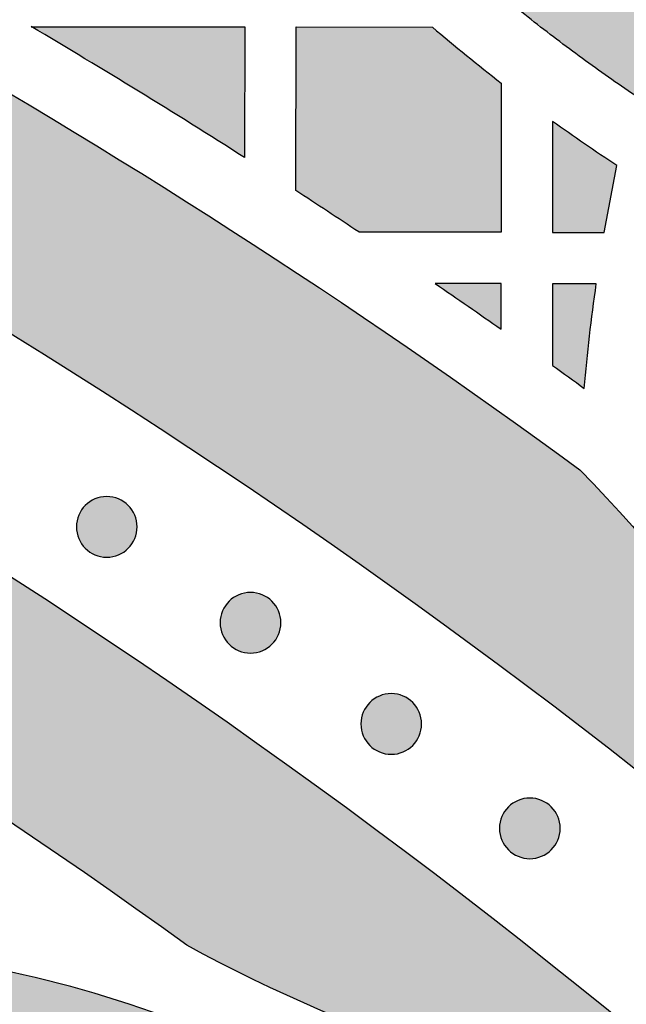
# Model space of a CAD drawing. Header units: millimetres. Extents: x -3873 to -97, y 912 to 4165.
# Tile 383 of 725: x -3118 to -3082, y 1759 to 1816. Entities that reach past the tile are written whole.
import ezdxf

# ---------------------------------------------------------------- set-up
doc = ezdxf.new("R2010")
doc.units = ezdxf.units.MM
doc.layers.add('pattern', color=7, linetype='Continuous', true_color=0x000000)

msp = doc.modelspace()

# ---------------------------------------------------------------- hatches: boundary and pattern name
at = {"layer": 'pattern'}
for points in [[(-3066.674, 1816.894), (-3080.544, 1811.159), (-3082.114, 1812.206), (-3083.666, 1813.283), (-3085.2, 1814.389), (-3086.714, 1815.524), (-3088.209, 1816.686), (-3089.683, 1817.877), (-3091.135, 1819.095), (-3092.566, 1820.339), (-3093.973, 1821.609), (-3095.357, 1822.904), (-3096.716, 1824.224), (-3098.05, 1825.567), (-3099.359, 1826.934), (-3100.642, 1828.324), (-3101.898, 1829.735), (-3103.126, 1831.167), (-3104.564, 1832.922), (-3105.956, 1834.721), (-3107.302, 1836.561), (-3108.599, 1838.441), (-3109.846, 1840.36), (-3111.04, 1842.314), (-3112.181, 1844.302), (-3113.267, 1846.322), (-3114.296, 1848.37), (-3115.268, 1850.446), (-3116.181, 1852.547), (-3117.036, 1854.669), (-3117.83, 1856.811), (-3118.563, 1858.969), (-3119.235, 1861.143), (-3119.846, 1863.327), (-3120.429, 1865.684), (-3120.937, 1868.067), (-3121.367, 1870.473), (-3121.719, 1872.898), (-3121.992, 1875.339), (-3122.184, 1877.792), (-3122.295, 1880.253), (-3122.325, 1882.717), (-3122.273, 1885.181), (-3122.14, 1887.641), (-3121.925, 1890.092), (-3121.63, 1892.53), (-3121.256, 1894.953), (-3120.804, 1897.355), (-3120.275, 1899.733), (-3119.67, 1902.084), (-3119.121, 1903.993), (-3118.525, 1905.893), (-3117.883, 1907.781), (-3117.194, 1909.656), (-3116.46, 1911.516), (-3115.68, 1913.36), (-3114.856, 1915.185), (-3113.987, 1916.99), (-3113.075, 1918.774), (-3112.121, 1920.534), (-3111.125, 1922.27), (-3110.088, 1923.98), (-3109.011, 1925.663), (-3107.896, 1927.317), (-3106.744, 1928.94), (-3105.556, 1930.533), (-3104.249, 1931.131), (-3102.926, 1931.698), (-3101.586, 1932.233), (-3100.232, 1932.736), (-3098.864, 1933.206), (-3097.484, 1933.643), (-3096.093, 1934.046), (-3094.691, 1934.415), (-3093.281, 1934.748), (-3091.864, 1935.047), (-3090.44, 1935.311), (-3089.012, 1935.539), (-3087.581, 1935.732), (-3086.147, 1935.889), (-3084.712, 1936.011), (-3083.278, 1936.098), (-3084.373, 1935.227), (-3085.455, 1934.332), (-3086.521, 1933.414), (-3087.572, 1932.471), (-3088.606, 1931.506), (-3089.623, 1930.518), (-3090.622, 1929.508), (-3091.602, 1928.476), (-3092.563, 1927.423), (-3093.504, 1926.35), (-3094.424, 1925.256), (-3095.323, 1924.143), (-3096.2, 1923.011), (-3097.055, 1921.861), (-3097.886, 1920.693), (-3098.694, 1919.509), (-3099.478, 1918.308), (-3100.237, 1917.092), (-3100.972, 1915.862), (-3101.68, 1914.618), (-3102.363, 1913.36), (-3103.02, 1912.091), (-3103.65, 1910.81), (-3104.254, 1909.518), (-3104.831, 1908.217), (-3105.38, 1906.907), (-3105.902, 1905.589), (-3106.397, 1904.263), (-3106.864, 1902.932), (-3107.303, 1901.594), (-3107.715, 1900.252), (-3108.098, 1898.907), (-3108.605, 1896.935), (-3109.049, 1894.94), (-3109.429, 1892.925), (-3109.743, 1890.894), (-3109.99, 1888.848), (-3110.17, 1886.792), (-3110.282, 1884.729), (-3110.325, 1882.663), (-3110.3, 1880.596), (-3110.207, 1878.532), (-3110.046, 1876.475), (-3109.817, 1874.427), (-3109.522, 1872.392), (-3109.161, 1870.374), (-3108.735, 1868.376), (-3108.246, 1866.399), (-3107.723, 1864.531), (-3107.149, 1862.673), (-3106.522, 1860.827), (-3105.843, 1858.995), (-3105.112, 1857.18), (-3104.331, 1855.384), (-3103.5, 1853.609), (-3102.619, 1851.857), (-3101.691, 1850.13), (-3100.715, 1848.43), (-3099.694, 1846.758), (-3098.628, 1845.118), (-3097.519, 1843.51), (-3096.368, 1841.936), (-3095.177, 1840.398), (-3093.948, 1838.897), (-3092.516, 1837.237), (-3091.041, 1835.609), (-3089.525, 1834.013), (-3087.969, 1832.452), (-3086.375, 1830.927), (-3084.742, 1829.44), (-3083.074, 1827.991), (-3081.37, 1826.583), (-3079.633, 1825.215), (-3077.864, 1823.891), (-3076.065, 1822.61), (-3074.238, 1821.374), (-3072.383, 1820.183), (-3070.503, 1819.039), (-3068.599, 1817.943)], [(-3066.28, 1759.788), (-3072.296, 1764.91), (-3078.431, 1769.928), (-3084.682, 1774.836), (-3091.046, 1779.632), (-3097.52, 1784.311), (-3104.101, 1788.869), (-3110.785, 1793.304), (-3117.57, 1797.612), (-3124.451, 1801.789), (-3131.425, 1805.832), (-3138.488, 1809.738), (-3145.636, 1813.505), (-3152.864, 1817.13), (-3160.169, 1820.609), (-3167.545, 1823.942), (-3174.989, 1827.124), (-3182.496, 1830.156), (-3190.062, 1833.034), (-3197.681, 1835.758), (-3205.348, 1838.325), (-3213.06, 1840.734), (-3220.811, 1842.985), (-3228.596, 1845.077), (-3236.411, 1847.008), (-3244.25, 1848.779), (-3252.109, 1850.389), (-3259.982, 1851.838), (-3267.865, 1853.127), (-3275.754, 1854.255), (-3283.642, 1855.224), (-3291.526, 1856.033), (-3299.4, 1856.684), (-3297.436, 1857.612), (-3295.442, 1858.489), (-3293.421, 1859.315), (-3291.376, 1860.087), (-3289.307, 1860.805), (-3287.217, 1861.468), (-3285.109, 1862.075), (-3282.984, 1862.625), (-3280.845, 1863.117), (-3278.695, 1863.552), (-3276.535, 1863.929), (-3274.368, 1864.246), (-3272.197, 1864.506), (-3270.023, 1864.706), (-3267.85, 1864.848), (-3265.679, 1864.932), (-3253.616, 1862.888), (-3241.582, 1860.479), (-3229.592, 1857.705), (-3217.665, 1854.566), (-3205.815, 1851.064), (-3194.06, 1847.203), (-3182.416, 1842.986), (-3170.899, 1838.419), (-3159.524, 1833.508), (-3148.308, 1828.258), (-3137.264, 1822.679), (-3126.407, 1816.779), (-3115.752, 1810.568), (-3105.311, 1804.055), (-3095.096, 1797.251), (-3085.119, 1790.169), (-3083.575, 1788.55), (-3082.071, 1786.885), (-3080.611, 1785.176), (-3079.195, 1783.423), (-3077.826, 1781.63), (-3076.506, 1779.797), (-3075.236, 1777.927), (-3074.018, 1776.021), (-3072.853, 1774.083), (-3071.742, 1772.114), (-3070.687, 1770.117), (-3069.689, 1768.093), (-3068.749, 1766.046), (-3067.867, 1763.978), (-3067.044, 1761.891)], [(-3108.085, 1762.359), (-3113.944, 1766.516), (-3119.899, 1770.572), (-3125.947, 1774.523), (-3132.084, 1778.366), (-3138.309, 1782.099), (-3144.618, 1785.718), (-3151.008, 1789.221), (-3157.475, 1792.605), (-3164.018, 1795.867), (-3170.631, 1799.006), (-3177.312, 1802.018), (-3184.057, 1804.903), (-3190.862, 1807.657), (-3197.723, 1810.279), (-3204.637, 1812.767), (-3211.6, 1815.12), (-3218.608, 1817.337), (-3225.656, 1819.416), (-3232.741, 1821.355), (-3239.858, 1823.155), (-3247.003, 1824.814), (-3254.173, 1826.332), (-3261.363, 1827.708), (-3268.568, 1828.943), (-3275.786, 1830.035), (-3283.01, 1830.986), (-3290.238, 1831.794), (-3297.466, 1832.462), (-3304.688, 1832.988), (-3311.902, 1833.375), (-3319.102, 1833.622), (-3326.286, 1833.731), (-3326.275, 1845.732), (-3317.88, 1845.595), (-3309.461, 1845.275), (-3301.021, 1844.769), (-3292.568, 1844.078), (-3284.107, 1843.199), (-3275.645, 1842.131), (-3267.187, 1840.875), (-3258.741, 1839.428), (-3250.312, 1837.792), (-3241.907, 1835.966), (-3233.533, 1833.952), (-3225.194, 1831.748), (-3216.899, 1829.358), (-3208.652, 1826.781), (-3200.462, 1824.02), (-3192.332, 1821.076), (-3184.271, 1817.951), (-3176.283, 1814.649), (-3168.374, 1811.171), (-3160.551, 1807.52), (-3152.819, 1803.7), (-3145.183, 1799.714), (-3137.648, 1795.565), (-3130.221, 1791.258), (-3122.904, 1786.797), (-3115.704, 1782.185), (-3108.625, 1777.428), (-3101.671, 1772.529), (-3094.846, 1767.494), (-3088.153, 1762.328), (-3081.597, 1757.035), (-3075.181, 1751.621), (-3077.324, 1751.931), (-3079.463, 1752.29), (-3081.597, 1752.698), (-3083.724, 1753.156), (-3085.842, 1753.664), (-3087.95, 1754.22), (-3090.045, 1754.824), (-3092.126, 1755.477), (-3094.192, 1756.178), (-3096.241, 1756.926), (-3098.271, 1757.72), (-3100.28, 1758.559), (-3102.268, 1759.444), (-3104.232, 1760.373), (-3106.171, 1761.345)], [(-3117.18, 1816.077), (-3104.705, 1816.065), (-3104.712, 1808.423), (-3110.912, 1812.305)], [(-3093.736, 1816.055), (-3091.741, 1814.393), (-3089.708, 1812.78), (-3089.716, 1804.051), (-3098.035, 1804.07), (-3101.714, 1806.491), (-3101.705, 1816.062)], [(-3086.71, 1810.541), (-3086.716, 1804.048), (-3083.7, 1804.046), (-3082.954, 1807.956), (-3084.846, 1809.229)], [(-3089.722, 1798.389), (-3089.719, 1801.051), (-3093.569, 1801.055)], [(-3084.159, 1801.037), (-3086.719, 1801.048), (-3086.723, 1796.266), (-3084.858, 1794.925), (-3084.552, 1797.986)], [(-3114.019, 1788.084), (-3113.991, 1788.111), (-3113.961, 1788.138), (-3113.932, 1788.165), (-3113.901, 1788.191), (-3113.869, 1788.217), (-3113.837, 1788.242), (-3113.803, 1788.267), (-3113.769, 1788.291), (-3113.734, 1788.314), (-3113.699, 1788.337), (-3113.662, 1788.359), (-3113.625, 1788.38), (-3113.587, 1788.401), (-3113.548, 1788.42), (-3113.509, 1788.439), (-3113.468, 1788.457), (-3113.428, 1788.474), (-3113.386, 1788.49), (-3113.344, 1788.505), (-3113.302, 1788.519), (-3113.259, 1788.532), (-3113.215, 1788.544), (-3113.172, 1788.555), (-3113.127, 1788.565), (-3113.083, 1788.574), (-3113.038, 1788.581), (-3112.992, 1788.588), (-3112.947, 1788.593), (-3112.901, 1788.597), (-3112.855, 1788.6), (-3112.81, 1788.602), (-3112.764, 1788.602), (-3112.718, 1788.602), (-3112.672, 1788.6), (-3112.626, 1788.597), (-3112.58, 1788.593), (-3112.535, 1788.587), (-3112.49, 1788.581), (-3112.445, 1788.573), (-3112.4, 1788.564), (-3112.356, 1788.554), (-3112.312, 1788.543), (-3112.268, 1788.531), (-3112.225, 1788.518), (-3112.183, 1788.504), (-3112.141, 1788.489), (-3112.1, 1788.473), (-3112.059, 1788.456), (-3112.019, 1788.438), (-3111.98, 1788.419), (-3111.941, 1788.399), (-3111.903, 1788.379), (-3111.866, 1788.357), (-3111.829, 1788.335), (-3111.793, 1788.312), (-3111.759, 1788.289), (-3111.724, 1788.265), (-3111.691, 1788.24), (-3111.659, 1788.215), (-3111.627, 1788.189), (-3111.596, 1788.163), (-3111.567, 1788.136), (-3111.538, 1788.109), (-3111.509, 1788.081), (-3111.482, 1788.053), (-3111.455, 1788.024), (-3111.428, 1787.994), (-3111.402, 1787.964), (-3111.376, 1787.932), (-3111.351, 1787.899), (-3111.326, 1787.866), (-3111.302, 1787.832), (-3111.279, 1787.797), (-3111.256, 1787.761), (-3111.234, 1787.725), (-3111.213, 1787.687), (-3111.193, 1787.649), (-3111.173, 1787.611), (-3111.154, 1787.571), (-3111.136, 1787.531), (-3111.119, 1787.49), (-3111.103, 1787.449), (-3111.088, 1787.407), (-3111.074, 1787.365), (-3111.061, 1787.322), (-3111.049, 1787.278), (-3111.038, 1787.234), (-3111.028, 1787.19), (-3111.02, 1787.145), (-3111.012, 1787.1), (-3111.006, 1787.055), (-3111, 1787.01), (-3110.996, 1786.964), (-3110.993, 1786.918), (-3110.992, 1786.872), (-3110.991, 1786.826), (-3110.992, 1786.78), (-3110.993, 1786.735), (-3110.996, 1786.689), (-3111.001, 1786.643), (-3111.006, 1786.598), (-3111.013, 1786.552), (-3111.02, 1786.507), (-3111.029, 1786.463), (-3111.039, 1786.418), (-3111.05, 1786.375), (-3111.062, 1786.331), (-3111.075, 1786.288), (-3111.089, 1786.246), (-3111.104, 1786.204), (-3111.121, 1786.162), (-3111.138, 1786.122), (-3111.156, 1786.082), (-3111.174, 1786.042), (-3111.194, 1786.004), (-3111.215, 1785.966), (-3111.236, 1785.928), (-3111.258, 1785.892), (-3111.281, 1785.856), (-3111.304, 1785.821), (-3111.328, 1785.787), (-3111.353, 1785.754), (-3111.378, 1785.721), (-3111.404, 1785.69), (-3111.43, 1785.659), (-3111.457, 1785.629), (-3111.484, 1785.6), (-3111.512, 1785.572), (-3111.54, 1785.545), (-3111.569, 1785.518), (-3111.599, 1785.491), (-3111.63, 1785.465), (-3111.661, 1785.439), (-3111.694, 1785.414), (-3111.727, 1785.389), (-3111.761, 1785.365), (-3111.796, 1785.342), (-3111.832, 1785.319), (-3111.869, 1785.297), (-3111.906, 1785.276), (-3111.944, 1785.255), (-3111.983, 1785.236), (-3112.022, 1785.217), (-3112.062, 1785.199), (-3112.103, 1785.182), (-3112.144, 1785.166), (-3112.186, 1785.151), (-3112.229, 1785.137), (-3112.272, 1785.124), (-3112.315, 1785.112), (-3112.359, 1785.101), (-3112.403, 1785.091), (-3112.448, 1785.082), (-3112.493, 1785.075), (-3112.538, 1785.068), (-3112.584, 1785.063), (-3112.629, 1785.059), (-3112.675, 1785.056), (-3112.721, 1785.054), (-3112.767, 1785.054), (-3112.813, 1785.054), (-3112.859, 1785.056), (-3112.905, 1785.059), (-3112.95, 1785.063), (-3112.996, 1785.069), (-3113.041, 1785.075), (-3113.086, 1785.083), (-3113.131, 1785.092), (-3113.175, 1785.102), (-3113.219, 1785.113), (-3113.262, 1785.125), (-3113.305, 1785.138), (-3113.348, 1785.152), (-3113.39, 1785.167), (-3113.431, 1785.183), (-3113.472, 1785.2), (-3113.512, 1785.218), (-3113.551, 1785.237), (-3113.59, 1785.257), (-3113.628, 1785.277), (-3113.665, 1785.299), (-3113.701, 1785.321), (-3113.737, 1785.344), (-3113.772, 1785.367), (-3113.806, 1785.391), (-3113.839, 1785.416), (-3113.872, 1785.441), (-3113.903, 1785.467), (-3113.934, 1785.493), (-3113.964, 1785.52), (-3113.993, 1785.547), (-3114.021, 1785.575), (-3114.049, 1785.603), (-3114.076, 1785.632), (-3114.102, 1785.662), (-3114.129, 1785.692), (-3114.154, 1785.724), (-3114.18, 1785.757), (-3114.204, 1785.79), (-3114.228, 1785.824), (-3114.252, 1785.859), (-3114.274, 1785.895), (-3114.296, 1785.931), (-3114.318, 1785.969), (-3114.338, 1786.007), (-3114.358, 1786.045), (-3114.376, 1786.085), (-3114.394, 1786.125), (-3114.411, 1786.166), (-3114.427, 1786.207), (-3114.442, 1786.249), (-3114.457, 1786.291), (-3114.47, 1786.334), (-3114.482, 1786.378), (-3114.492, 1786.422), (-3114.502, 1786.466), (-3114.511, 1786.511), (-3114.519, 1786.556), (-3114.525, 1786.601), (-3114.53, 1786.646), (-3114.534, 1786.692), (-3114.537, 1786.738), (-3114.539, 1786.784), (-3114.54, 1786.83), (-3114.539, 1786.876), (-3114.537, 1786.921), (-3114.534, 1786.967), (-3114.53, 1787.013), (-3114.525, 1787.058), (-3114.518, 1787.104), (-3114.51, 1787.149), (-3114.502, 1787.193), (-3114.492, 1787.238), (-3114.481, 1787.281), (-3114.469, 1787.325), (-3114.455, 1787.368), (-3114.441, 1787.41), (-3114.426, 1787.452), (-3114.41, 1787.494), (-3114.393, 1787.534), (-3114.375, 1787.574), (-3114.356, 1787.614), (-3114.336, 1787.652), (-3114.316, 1787.69), (-3114.295, 1787.728), (-3114.273, 1787.764), (-3114.25, 1787.8), (-3114.226, 1787.835), (-3114.202, 1787.869), (-3114.178, 1787.902), (-3114.152, 1787.935), (-3114.126, 1787.966), (-3114.1, 1787.997), (-3114.073, 1788.027), (-3114.046, 1788.056)], [(-3105.618, 1782.476), (-3105.59, 1782.504), (-3105.561, 1782.531), (-3105.531, 1782.558), (-3105.5, 1782.584), (-3105.468, 1782.61), (-3105.436, 1782.635), (-3105.402, 1782.66), (-3105.368, 1782.684), (-3105.333, 1782.707), (-3105.298, 1782.73), (-3105.261, 1782.752), (-3105.224, 1782.773), (-3105.186, 1782.793), (-3105.147, 1782.813), (-3105.108, 1782.832), (-3105.067, 1782.85), (-3105.027, 1782.867), (-3104.985, 1782.883), (-3104.943, 1782.898), (-3104.901, 1782.912), (-3104.858, 1782.925), (-3104.814, 1782.937), (-3104.771, 1782.948), (-3104.726, 1782.958), (-3104.682, 1782.966), (-3104.637, 1782.974), (-3104.591, 1782.98), (-3104.546, 1782.986), (-3104.5, 1782.99), (-3104.454, 1782.993), (-3104.409, 1782.994), (-3104.363, 1782.995), (-3104.317, 1782.994), (-3104.271, 1782.993), (-3104.225, 1782.99), (-3104.179, 1782.985), (-3104.134, 1782.98), (-3104.089, 1782.973), (-3104.044, 1782.966), (-3103.999, 1782.957), (-3103.955, 1782.947), (-3103.911, 1782.936), (-3103.867, 1782.924), (-3103.825, 1782.911), (-3103.782, 1782.897), (-3103.74, 1782.882), (-3103.699, 1782.865), (-3103.658, 1782.848), (-3103.618, 1782.83), (-3103.579, 1782.812), (-3103.54, 1782.792), (-3103.502, 1782.771), (-3103.465, 1782.75), (-3103.428, 1782.728), (-3103.392, 1782.705), (-3103.358, 1782.682), (-3103.323, 1782.658), (-3103.29, 1782.633), (-3103.258, 1782.608), (-3103.226, 1782.582), (-3103.196, 1782.556), (-3103.166, 1782.529), (-3103.137, 1782.502), (-3103.109, 1782.474), (-3103.081, 1782.446), (-3103.054, 1782.417), (-3103.027, 1782.387), (-3103.001, 1782.356), (-3102.975, 1782.325), (-3102.95, 1782.292), (-3102.925, 1782.259), (-3102.901, 1782.225), (-3102.878, 1782.19), (-3102.855, 1782.154), (-3102.833, 1782.117), (-3102.812, 1782.08), (-3102.792, 1782.042), (-3102.772, 1782.003), (-3102.753, 1781.964), (-3102.735, 1781.924), (-3102.718, 1781.883), (-3102.702, 1781.842), (-3102.687, 1781.8), (-3102.673, 1781.757), (-3102.66, 1781.714), (-3102.648, 1781.671), (-3102.637, 1781.627), (-3102.627, 1781.583), (-3102.619, 1781.538), (-3102.611, 1781.493), (-3102.605, 1781.448), (-3102.599, 1781.402), (-3102.595, 1781.357), (-3102.592, 1781.311), (-3102.591, 1781.265), (-3102.59, 1781.219), (-3102.591, 1781.173), (-3102.593, 1781.127), (-3102.596, 1781.081), (-3102.6, 1781.036), (-3102.605, 1780.99), (-3102.612, 1780.945), (-3102.619, 1780.9), (-3102.628, 1780.855), (-3102.638, 1780.811), (-3102.649, 1780.767), (-3102.661, 1780.724), (-3102.674, 1780.681), (-3102.688, 1780.638), (-3102.703, 1780.596), (-3102.72, 1780.555), (-3102.737, 1780.514), (-3102.755, 1780.474), (-3102.774, 1780.435), (-3102.793, 1780.396), (-3102.814, 1780.358), (-3102.835, 1780.321), (-3102.857, 1780.285), (-3102.88, 1780.249), (-3102.903, 1780.214), (-3102.927, 1780.18), (-3102.952, 1780.147), (-3102.977, 1780.114), (-3103.003, 1780.083), (-3103.029, 1780.052), (-3103.056, 1780.022), (-3103.083, 1779.993), (-3103.111, 1779.965), (-3103.139, 1779.937), (-3103.168, 1779.91), (-3103.198, 1779.884), (-3103.229, 1779.857), (-3103.26, 1779.832), (-3103.293, 1779.806), (-3103.326, 1779.782), (-3103.36, 1779.758), (-3103.395, 1779.734), (-3103.431, 1779.712), (-3103.468, 1779.69), (-3103.505, 1779.668), (-3103.543, 1779.648), (-3103.582, 1779.628), (-3103.621, 1779.61), (-3103.661, 1779.592), (-3103.702, 1779.575), (-3103.743, 1779.559), (-3103.785, 1779.544), (-3103.828, 1779.529), (-3103.871, 1779.516), (-3103.914, 1779.504), (-3103.958, 1779.494), (-3104.002, 1779.484), (-3104.047, 1779.475), (-3104.092, 1779.467), (-3104.137, 1779.461), (-3104.183, 1779.456), (-3104.228, 1779.452), (-3104.274, 1779.449), (-3104.32, 1779.447), (-3104.366, 1779.446), (-3104.412, 1779.447), (-3104.458, 1779.449), (-3104.504, 1779.452), (-3104.549, 1779.456), (-3104.595, 1779.461), (-3104.64, 1779.468), (-3104.685, 1779.476), (-3104.73, 1779.484), (-3104.774, 1779.494), (-3104.818, 1779.505), (-3104.861, 1779.517), (-3104.904, 1779.53), (-3104.947, 1779.545), (-3104.989, 1779.56), (-3105.03, 1779.576), (-3105.071, 1779.593), (-3105.111, 1779.611), (-3105.15, 1779.63), (-3105.189, 1779.65), (-3105.227, 1779.67), (-3105.264, 1779.691), (-3105.301, 1779.713), (-3105.336, 1779.736), (-3105.371, 1779.76), (-3105.405, 1779.784), (-3105.438, 1779.808), (-3105.471, 1779.834), (-3105.502, 1779.859), (-3105.533, 1779.886), (-3105.563, 1779.913), (-3105.592, 1779.94), (-3105.62, 1779.967), (-3105.648, 1779.995), (-3105.675, 1780.024), (-3105.701, 1780.054), (-3105.728, 1780.085), (-3105.753, 1780.117), (-3105.779, 1780.149), (-3105.803, 1780.183), (-3105.827, 1780.217), (-3105.851, 1780.252), (-3105.873, 1780.287), (-3105.895, 1780.324), (-3105.917, 1780.361), (-3105.937, 1780.399), (-3105.957, 1780.438), (-3105.975, 1780.477), (-3105.993, 1780.518), (-3106.01, 1780.558), (-3106.026, 1780.6), (-3106.041, 1780.642), (-3106.056, 1780.684), (-3106.069, 1780.727), (-3106.081, 1780.771), (-3106.092, 1780.814), (-3106.101, 1780.859), (-3106.11, 1780.903), (-3106.118, 1780.948), (-3106.124, 1780.994), (-3106.129, 1781.039), (-3106.133, 1781.085), (-3106.136, 1781.131), (-3106.138, 1781.176), (-3106.139, 1781.222), (-3106.138, 1781.268), (-3106.136, 1781.314), (-3106.133, 1781.36), (-3106.129, 1781.406), (-3106.124, 1781.451), (-3106.117, 1781.496), (-3106.109, 1781.541), (-3106.101, 1781.586), (-3106.091, 1781.63), (-3106.08, 1781.674), (-3106.068, 1781.718), (-3106.055, 1781.761), (-3106.04, 1781.803), (-3106.025, 1781.845), (-3106.009, 1781.886), (-3105.992, 1781.927), (-3105.974, 1781.967), (-3105.955, 1782.006), (-3105.935, 1782.045), (-3105.915, 1782.083), (-3105.894, 1782.12), (-3105.872, 1782.157), (-3105.849, 1782.193), (-3105.825, 1782.227), (-3105.801, 1782.262), (-3105.777, 1782.295), (-3105.751, 1782.327), (-3105.726, 1782.359), (-3105.699, 1782.39), (-3105.672, 1782.419), (-3105.645, 1782.448)], [(-3097.393, 1776.557), (-3097.365, 1776.585), (-3097.335, 1776.612), (-3097.306, 1776.639), (-3097.275, 1776.665), (-3097.243, 1776.691), (-3097.211, 1776.716), (-3097.177, 1776.74), (-3097.143, 1776.764), (-3097.108, 1776.788), (-3097.073, 1776.81), (-3097.036, 1776.832), (-3096.999, 1776.854), (-3096.961, 1776.874), (-3096.922, 1776.894), (-3096.883, 1776.913), (-3096.842, 1776.93), (-3096.802, 1776.947), (-3096.76, 1776.964), (-3096.718, 1776.979), (-3096.676, 1776.993), (-3096.633, 1777.006), (-3096.589, 1777.018), (-3096.545, 1777.029), (-3096.501, 1777.038), (-3096.457, 1777.047), (-3096.412, 1777.055), (-3096.366, 1777.061), (-3096.321, 1777.066), (-3096.275, 1777.071), (-3096.229, 1777.073), (-3096.184, 1777.075), (-3096.138, 1777.076), (-3096.092, 1777.075), (-3096.046, 1777.073), (-3096, 1777.07), (-3095.954, 1777.066), (-3095.909, 1777.061), (-3095.864, 1777.054), (-3095.819, 1777.047), (-3095.774, 1777.038), (-3095.73, 1777.028), (-3095.686, 1777.017), (-3095.642, 1777.005), (-3095.599, 1776.992), (-3095.557, 1776.977), (-3095.515, 1776.962), (-3095.474, 1776.946), (-3095.433, 1776.929), (-3095.393, 1776.911), (-3095.354, 1776.892), (-3095.315, 1776.873), (-3095.277, 1776.852), (-3095.24, 1776.831), (-3095.203, 1776.809), (-3095.167, 1776.786), (-3095.132, 1776.762), (-3095.098, 1776.738), (-3095.065, 1776.714), (-3095.033, 1776.688), (-3095.001, 1776.663), (-3094.97, 1776.636), (-3094.941, 1776.61), (-3094.912, 1776.582), (-3094.883, 1776.555), (-3094.856, 1776.527), (-3094.829, 1776.498), (-3094.802, 1776.468), (-3094.776, 1776.437), (-3094.75, 1776.405), (-3094.725, 1776.373), (-3094.7, 1776.34), (-3094.676, 1776.305), (-3094.653, 1776.27), (-3094.63, 1776.235), (-3094.608, 1776.198), (-3094.587, 1776.161), (-3094.567, 1776.123), (-3094.547, 1776.084), (-3094.528, 1776.045), (-3094.51, 1776.005), (-3094.493, 1775.964), (-3094.477, 1775.922), (-3094.462, 1775.881), (-3094.448, 1775.838), (-3094.435, 1775.795), (-3094.423, 1775.752), (-3094.412, 1775.708), (-3094.402, 1775.663), (-3094.394, 1775.619), (-3094.386, 1775.574), (-3094.38, 1775.528), (-3094.374, 1775.483), (-3094.37, 1775.437), (-3094.367, 1775.392), (-3094.366, 1775.346), (-3094.365, 1775.3), (-3094.366, 1775.254), (-3094.367, 1775.208), (-3094.37, 1775.162), (-3094.375, 1775.117), (-3094.38, 1775.071), (-3094.387, 1775.026), (-3094.394, 1774.981), (-3094.403, 1774.936), (-3094.413, 1774.892), (-3094.424, 1774.848), (-3094.436, 1774.805), (-3094.449, 1774.762), (-3094.463, 1774.719), (-3094.478, 1774.677), (-3094.495, 1774.636), (-3094.512, 1774.595), (-3094.53, 1774.555), (-3094.548, 1774.516), (-3094.568, 1774.477), (-3094.589, 1774.439), (-3094.61, 1774.402), (-3094.632, 1774.365), (-3094.655, 1774.33), (-3094.678, 1774.295), (-3094.702, 1774.261), (-3094.727, 1774.227), (-3094.752, 1774.195), (-3094.778, 1774.163), (-3094.804, 1774.133), (-3094.831, 1774.103), (-3094.858, 1774.074), (-3094.886, 1774.046), (-3094.914, 1774.018), (-3094.943, 1773.991), (-3094.973, 1773.964), (-3095.004, 1773.938), (-3095.035, 1773.912), (-3095.068, 1773.887), (-3095.101, 1773.863), (-3095.135, 1773.839), (-3095.17, 1773.815), (-3095.206, 1773.792), (-3095.242, 1773.77), (-3095.28, 1773.749), (-3095.318, 1773.729), (-3095.357, 1773.709), (-3095.396, 1773.69), (-3095.436, 1773.672), (-3095.477, 1773.655), (-3095.518, 1773.639), (-3095.56, 1773.624), (-3095.603, 1773.61), (-3095.646, 1773.597), (-3095.689, 1773.585), (-3095.733, 1773.574), (-3095.777, 1773.564), (-3095.822, 1773.556), (-3095.867, 1773.548), (-3095.912, 1773.542), (-3095.958, 1773.536), (-3096.003, 1773.532), (-3096.049, 1773.529), (-3096.095, 1773.528), (-3096.141, 1773.527), (-3096.187, 1773.528), (-3096.233, 1773.53), (-3096.279, 1773.533), (-3096.324, 1773.537), (-3096.37, 1773.542), (-3096.415, 1773.549), (-3096.46, 1773.556), (-3096.504, 1773.565), (-3096.549, 1773.575), (-3096.593, 1773.586), (-3096.636, 1773.598), (-3096.679, 1773.611), (-3096.722, 1773.625), (-3096.763, 1773.641), (-3096.805, 1773.657), (-3096.846, 1773.674), (-3096.886, 1773.692), (-3096.925, 1773.711), (-3096.964, 1773.73), (-3097.002, 1773.751), (-3097.039, 1773.772), (-3097.075, 1773.794), (-3097.111, 1773.817), (-3097.146, 1773.84), (-3097.18, 1773.865), (-3097.213, 1773.889), (-3097.246, 1773.914), (-3097.277, 1773.94), (-3097.308, 1773.967), (-3097.338, 1773.993), (-3097.367, 1774.02), (-3097.395, 1774.048), (-3097.423, 1774.076), (-3097.45, 1774.105), (-3097.476, 1774.135), (-3097.503, 1774.166), (-3097.528, 1774.198), (-3097.554, 1774.23), (-3097.578, 1774.263), (-3097.602, 1774.297), (-3097.626, 1774.332), (-3097.648, 1774.368), (-3097.67, 1774.405), (-3097.691, 1774.442), (-3097.712, 1774.48), (-3097.732, 1774.519), (-3097.75, 1774.558), (-3097.768, 1774.598), (-3097.785, 1774.639), (-3097.801, 1774.68), (-3097.816, 1774.722), (-3097.83, 1774.765), (-3097.844, 1774.808), (-3097.856, 1774.851), (-3097.866, 1774.895), (-3097.876, 1774.94), (-3097.885, 1774.984), (-3097.893, 1775.029), (-3097.899, 1775.074), (-3097.904, 1775.12), (-3097.908, 1775.166), (-3097.911, 1775.211), (-3097.913, 1775.257), (-3097.914, 1775.303), (-3097.913, 1775.349), (-3097.911, 1775.395), (-3097.908, 1775.441), (-3097.904, 1775.486), (-3097.899, 1775.532), (-3097.892, 1775.577), (-3097.884, 1775.622), (-3097.876, 1775.667), (-3097.866, 1775.711), (-3097.855, 1775.755), (-3097.843, 1775.798), (-3097.829, 1775.841), (-3097.815, 1775.884), (-3097.8, 1775.926), (-3097.784, 1775.967), (-3097.767, 1776.008), (-3097.749, 1776.048), (-3097.73, 1776.087), (-3097.71, 1776.126), (-3097.69, 1776.164), (-3097.669, 1776.201), (-3097.646, 1776.238), (-3097.624, 1776.273), (-3097.6, 1776.308), (-3097.576, 1776.342), (-3097.552, 1776.376), (-3097.526, 1776.408), (-3097.5, 1776.44), (-3097.474, 1776.47), (-3097.447, 1776.5), (-3097.42, 1776.529)], [(-3089.294, 1770.453), (-3089.266, 1770.481), (-3089.237, 1770.508), (-3089.207, 1770.534), (-3089.176, 1770.561), (-3089.145, 1770.586), (-3089.112, 1770.612), (-3089.079, 1770.636), (-3089.045, 1770.66), (-3089.01, 1770.684), (-3088.974, 1770.706), (-3088.938, 1770.728), (-3088.9, 1770.75), (-3088.862, 1770.77), (-3088.824, 1770.79), (-3088.784, 1770.808), (-3088.744, 1770.826), (-3088.703, 1770.843), (-3088.662, 1770.859), (-3088.62, 1770.874), (-3088.577, 1770.889), (-3088.534, 1770.902), (-3088.491, 1770.914), (-3088.447, 1770.924), (-3088.403, 1770.934), (-3088.358, 1770.943), (-3088.313, 1770.951), (-3088.268, 1770.957), (-3088.222, 1770.962), (-3088.177, 1770.966), (-3088.131, 1770.969), (-3088.085, 1770.971), (-3088.039, 1770.972), (-3087.993, 1770.971), (-3087.947, 1770.969), (-3087.902, 1770.966), (-3087.856, 1770.962), (-3087.81, 1770.957), (-3087.765, 1770.95), (-3087.72, 1770.942), (-3087.676, 1770.934), (-3087.631, 1770.924), (-3087.587, 1770.913), (-3087.544, 1770.901), (-3087.501, 1770.887), (-3087.459, 1770.873), (-3087.417, 1770.858), (-3087.375, 1770.842), (-3087.335, 1770.825), (-3087.295, 1770.807), (-3087.255, 1770.788), (-3087.216, 1770.768), (-3087.178, 1770.748), (-3087.141, 1770.727), (-3087.105, 1770.705), (-3087.069, 1770.682), (-3087.034, 1770.658), (-3087, 1770.634), (-3086.967, 1770.61), (-3086.934, 1770.584), (-3086.903, 1770.558), (-3086.872, 1770.532), (-3086.842, 1770.505), (-3086.813, 1770.478), (-3086.785, 1770.451), (-3086.758, 1770.423), (-3086.73, 1770.393), (-3086.704, 1770.364), (-3086.678, 1770.333), (-3086.652, 1770.301), (-3086.627, 1770.269), (-3086.602, 1770.235), (-3086.578, 1770.201), (-3086.555, 1770.166), (-3086.532, 1770.131), (-3086.51, 1770.094), (-3086.489, 1770.057), (-3086.468, 1770.019), (-3086.449, 1769.98), (-3086.43, 1769.941), (-3086.412, 1769.9), (-3086.395, 1769.86), (-3086.379, 1769.818), (-3086.364, 1769.776), (-3086.35, 1769.734), (-3086.337, 1769.691), (-3086.325, 1769.647), (-3086.314, 1769.604), (-3086.304, 1769.559), (-3086.295, 1769.515), (-3086.288, 1769.47), (-3086.281, 1769.424), (-3086.276, 1769.379), (-3086.272, 1769.333), (-3086.269, 1769.287), (-3086.267, 1769.242), (-3086.267, 1769.196), (-3086.267, 1769.15), (-3086.269, 1769.104), (-3086.272, 1769.058), (-3086.276, 1769.012), (-3086.282, 1768.967), (-3086.288, 1768.922), (-3086.296, 1768.877), (-3086.305, 1768.832), (-3086.314, 1768.788), (-3086.325, 1768.744), (-3086.338, 1768.7), (-3086.351, 1768.657), (-3086.365, 1768.615), (-3086.38, 1768.573), (-3086.396, 1768.532), (-3086.413, 1768.491), (-3086.431, 1768.451), (-3086.45, 1768.412), (-3086.47, 1768.373), (-3086.49, 1768.335), (-3086.512, 1768.298), (-3086.534, 1768.261), (-3086.556, 1768.225), (-3086.58, 1768.191), (-3086.604, 1768.156), (-3086.629, 1768.123), (-3086.654, 1768.091), (-3086.68, 1768.059), (-3086.706, 1768.028), (-3086.733, 1767.999), (-3086.76, 1767.97), (-3086.787, 1767.941), (-3086.816, 1767.914), (-3086.845, 1767.887), (-3086.875, 1767.86), (-3086.905, 1767.834), (-3086.937, 1767.808), (-3086.969, 1767.783), (-3087.003, 1767.758), (-3087.037, 1767.734), (-3087.072, 1767.711), (-3087.108, 1767.688), (-3087.144, 1767.666), (-3087.181, 1767.645), (-3087.219, 1767.625), (-3087.258, 1767.605), (-3087.298, 1767.586), (-3087.338, 1767.568), (-3087.378, 1767.551), (-3087.42, 1767.535), (-3087.462, 1767.52), (-3087.504, 1767.506), (-3087.547, 1767.493), (-3087.591, 1767.481), (-3087.635, 1767.47), (-3087.679, 1767.46), (-3087.724, 1767.452), (-3087.769, 1767.444), (-3087.814, 1767.438), (-3087.859, 1767.432), (-3087.905, 1767.428), (-3087.951, 1767.425), (-3087.997, 1767.424), (-3088.043, 1767.423), (-3088.088, 1767.424), (-3088.134, 1767.425), (-3088.18, 1767.428), (-3088.226, 1767.433), (-3088.271, 1767.438), (-3088.316, 1767.445), (-3088.361, 1767.452), (-3088.406, 1767.461), (-3088.45, 1767.471), (-3088.494, 1767.482), (-3088.538, 1767.494), (-3088.581, 1767.507), (-3088.623, 1767.521), (-3088.665, 1767.536), (-3088.706, 1767.553), (-3088.747, 1767.57), (-3088.787, 1767.588), (-3088.827, 1767.606), (-3088.865, 1767.626), (-3088.903, 1767.647), (-3088.941, 1767.668), (-3088.977, 1767.69), (-3089.013, 1767.713), (-3089.048, 1767.736), (-3089.082, 1767.76), (-3089.115, 1767.785), (-3089.147, 1767.81), (-3089.179, 1767.836), (-3089.21, 1767.862), (-3089.24, 1767.889), (-3089.269, 1767.916), (-3089.297, 1767.944), (-3089.324, 1767.972), (-3089.351, 1768.001), (-3089.378, 1768.031), (-3089.404, 1768.062), (-3089.43, 1768.093), (-3089.455, 1768.126), (-3089.48, 1768.159), (-3089.504, 1768.193), (-3089.527, 1768.228), (-3089.55, 1768.264), (-3089.572, 1768.301), (-3089.593, 1768.338), (-3089.614, 1768.376), (-3089.633, 1768.415), (-3089.652, 1768.454), (-3089.67, 1768.494), (-3089.687, 1768.535), (-3089.703, 1768.576), (-3089.718, 1768.618), (-3089.732, 1768.661), (-3089.745, 1768.704), (-3089.757, 1768.747), (-3089.768, 1768.791), (-3089.778, 1768.835), (-3089.787, 1768.88), (-3089.794, 1768.925), (-3089.801, 1768.97), (-3089.806, 1769.016), (-3089.81, 1769.061), (-3089.813, 1769.107), (-3089.815, 1769.153), (-3089.815, 1769.199), (-3089.815, 1769.245), (-3089.813, 1769.291), (-3089.81, 1769.337), (-3089.806, 1769.382), (-3089.8, 1769.428), (-3089.794, 1769.473), (-3089.786, 1769.518), (-3089.777, 1769.563), (-3089.767, 1769.607), (-3089.756, 1769.651), (-3089.744, 1769.694), (-3089.731, 1769.737), (-3089.717, 1769.78), (-3089.702, 1769.822), (-3089.686, 1769.863), (-3089.669, 1769.904), (-3089.651, 1769.944), (-3089.632, 1769.983), (-3089.612, 1770.022), (-3089.591, 1770.06), (-3089.57, 1770.097), (-3089.548, 1770.133), (-3089.525, 1770.169), (-3089.502, 1770.204), (-3089.478, 1770.238), (-3089.453, 1770.271), (-3089.428, 1770.304), (-3089.402, 1770.335), (-3089.376, 1770.366), (-3089.349, 1770.396), (-3089.322, 1770.425)], [(-3179.837, 1680.423), (-3178.942, 1679.282), (-3178.078, 1678.114), (-3177.244, 1676.919), (-3176.443, 1675.699), (-3175.675, 1674.455), (-3174.941, 1673.188), (-3174.244, 1671.899), (-3173.582, 1670.591), (-3172.958, 1669.265), (-3172.372, 1667.923), (-3171.824, 1666.565), (-3171.315, 1665.194), (-3170.846, 1663.812), (-3170.417, 1662.419), (-3170.028, 1661.019), (-3169.679, 1659.612), (-3169.49, 1661.154), (-3169.26, 1662.694), (-3168.989, 1664.23), (-3168.678, 1665.762), (-3168.326, 1667.287), (-3167.933, 1668.804), (-3167.5, 1670.31), (-3167.028, 1671.806), (-3166.516, 1673.289), (-3165.966, 1674.757), (-3165.378, 1676.209), (-3164.752, 1677.643), (-3164.09, 1679.059), (-3163.392, 1680.455), (-3162.659, 1681.829), (-3161.893, 1683.18), (-3162.872, 1684.98), (-3163.797, 1686.812), (-3164.664, 1688.675), (-3165.473, 1690.564), (-3166.222, 1692.478), (-3166.91, 1694.414), (-3167.536, 1696.369), (-3168.1, 1698.339), (-3168.335, 1699.24), (-3168.553, 1700.148), (-3168.756, 1701.061), (-3168.943, 1701.98), (-3169.114, 1702.904), (-3169.268, 1703.832), (-3169.406, 1704.764), (-3169.527, 1705.701), (-3169.631, 1706.64), (-3169.719, 1707.583), (-3169.789, 1708.527), (-3169.842, 1709.474), (-3169.878, 1710.422), (-3169.897, 1711.371), (-3169.899, 1712.32), (-3169.883, 1713.27), (-3169.85, 1714.219), (-3169.8, 1715.167), (-3169.733, 1716.114), (-3169.649, 1717.059), (-3169.547, 1718.002), (-3169.429, 1718.942), (-3169.293, 1719.878), (-3169.141, 1720.811), (-3168.973, 1721.74), (-3168.787, 1722.664), (-3168.586, 1723.584), (-3168.368, 1724.497), (-3168.135, 1725.406), (-3167.886, 1726.307), (-3167.621, 1727.203), (-3167.341, 1728.091), (-3167.061, 1728.913), (-3166.756, 1729.732), (-3166.425, 1730.546), (-3166.068, 1731.356), (-3165.686, 1732.158), (-3165.279, 1732.953), (-3164.847, 1733.74), (-3164.39, 1734.516), (-3163.908, 1735.281), (-3163.403, 1736.034), (-3162.873, 1736.773), (-3162.321, 1737.498), (-3161.746, 1738.207), (-3161.149, 1738.9), (-3160.531, 1739.575), (-3159.893, 1740.231), (-3159.235, 1740.868), (-3158.559, 1741.485), (-3157.865, 1742.08), (-3157.155, 1742.654), (-3156.429, 1743.205), (-3155.689, 1743.733), (-3154.935, 1744.237), (-3154.169, 1744.718), (-3153.392, 1745.173), (-3152.605, 1745.604), (-3151.809, 1746.009), (-3151.005, 1746.39), (-3150.195, 1746.745), (-3149.38, 1747.074), (-3148.56, 1747.378), (-3147.738, 1747.657), (-3146.849, 1747.935), (-3145.954, 1748.198), (-3145.051, 1748.445), (-3144.143, 1748.677), (-3143.229, 1748.893), (-3142.309, 1749.093), (-3141.384, 1749.276), (-3140.455, 1749.443), (-3139.522, 1749.593), (-3138.585, 1749.727), (-3137.645, 1749.843), (-3136.702, 1749.943), (-3135.757, 1750.026), (-3134.81, 1750.091), (-3133.862, 1750.139), (-3132.912, 1750.17), (-3131.963, 1750.184), (-3131.013, 1750.181), (-3130.064, 1750.16), (-3129.116, 1750.122), (-3128.17, 1750.067), (-3127.225, 1749.995), (-3126.283, 1749.906), (-3125.344, 1749.8), (-3124.408, 1749.677), (-3123.476, 1749.537), (-3122.548, 1749.381), (-3121.624, 1749.209), (-3120.706, 1749.02), (-3119.793, 1748.815), (-3118.886, 1748.595), (-3117.985, 1748.359), (-3116.017, 1747.792), (-3114.066, 1747.162), (-3112.133, 1746.471), (-3110.222, 1745.719), (-3108.335, 1744.908), (-3106.476, 1744.038), (-3104.647, 1743.111), (-3102.85, 1742.129), (-3101.759, 1742.731), (-3100.656, 1743.313), (-3099.541, 1743.875), (-3098.414, 1744.415), (-3097.276, 1744.934), (-3096.128, 1745.432), (-3094.97, 1745.908), (-3093.803, 1746.361), (-3092.628, 1746.793), (-3091.445, 1747.201), (-3090.254, 1747.587), (-3089.057, 1747.95), (-3087.855, 1748.289), (-3086.647, 1748.605), (-3085.434, 1748.898), (-3084.218, 1749.168), (-3087.125, 1749.862), (-3090.013, 1750.646), (-3092.879, 1751.517), (-3095.719, 1752.475), (-3098.528, 1753.519), (-3101.303, 1754.646), (-3104.04, 1755.856), (-3106.735, 1757.147), (-3108.032, 1757.676), (-3109.344, 1758.179), (-3110.672, 1758.655), (-3112.015, 1759.103), (-3113.371, 1759.522), (-3114.739, 1759.912), (-3116.119, 1760.273), (-3117.511, 1760.604), (-3118.912, 1760.904), (-3120.321, 1761.173), (-3121.739, 1761.412), (-3123.163, 1761.618), (-3124.593, 1761.793), (-3126.028, 1761.936), (-3127.466, 1762.047), (-3128.907, 1762.125), (-3130.349, 1762.171), (-3131.791, 1762.185), (-3133.233, 1762.166), (-3134.673, 1762.115), (-3136.11, 1762.032), (-3137.543, 1761.917), (-3138.97, 1761.77), (-3140.392, 1761.592), (-3141.806, 1761.382), (-3143.213, 1761.141), (-3144.61, 1760.871), (-3145.997, 1760.57), (-3147.373, 1760.239), (-3148.737, 1759.88), (-3150.088, 1759.492), (-3151.425, 1759.076), (-3152.572, 1758.688), (-3153.714, 1758.264), (-3154.851, 1757.805), (-3155.98, 1757.31), (-3157.1, 1756.78), (-3158.21, 1756.214), (-3159.307, 1755.614), (-3160.39, 1754.979), (-3161.458, 1754.309), (-3162.509, 1753.606), (-3163.541, 1752.87), (-3164.553, 1752.102), (-3165.544, 1751.302), (-3166.511, 1750.472), (-3167.453, 1749.613), (-3168.37, 1748.725), (-3169.26, 1747.81), (-3170.121, 1746.869), (-3170.953, 1745.903), (-3171.755, 1744.914), (-3172.525, 1743.904), (-3173.263, 1742.873), (-3173.968, 1741.824), (-3174.639, 1740.757), (-3175.276, 1739.675), (-3175.879, 1738.579), (-3176.447, 1737.47), (-3176.979, 1736.351), (-3177.476, 1735.223), (-3177.937, 1734.087), (-3178.363, 1732.945), (-3178.754, 1731.8), (-3179.262, 1730.162), (-3179.726, 1728.512), (-3180.146, 1726.849), (-3180.522, 1725.177), (-3181.061, 1722.428), (-3181.525, 1719.657), (-3181.913, 1716.868), (-3182.224, 1714.064), (-3182.456, 1711.248), (-3182.611, 1708.424), (-3182.686, 1705.594), (-3182.683, 1702.762), (-3182.6, 1699.931), (-3182.438, 1697.104), (-3182.197, 1694.286), (-3181.878, 1691.478), (-3181.482, 1688.685), (-3181.009, 1685.909), (-3180.46, 1683.154)]]:
    msp.add_hatch(color=256, dxfattribs=at).paths.add_polyline_path(points, flags=0)

# ---------------------------------------------------------------- linework, layer by layer
for points in [[(-3117.18, 1816.077), (-3104.705, 1816.065), (-3104.712, 1808.423)], [(-3101.714, 1806.491), (-3101.705, 1816.062), (-3093.736, 1816.055)], [(-3089.708, 1812.78), (-3089.716, 1804.051), (-3098.035, 1804.07)], [(-3086.71, 1810.541), (-3086.716, 1804.048), (-3083.7, 1804.046), (-3082.954, 1807.956)], [(-3089.722, 1798.389), (-3089.719, 1801.051), (-3093.569, 1801.055)], [(-3084.159, 1801.037), (-3086.719, 1801.048), (-3086.723, 1796.266)]]:
    msp.add_lwpolyline(points, dxfattribs=at)
at = {"layer": 'pattern', "extrusion": (0, 0, -1)}
for centre in [(3112.765, 1786.828), (3104.364, 1781.221), (3096.139, 1775.301), (3088.041, 1769.197)]:
    msp.add_circle(centre, 1.774, dxfattribs=at)
for centre, radius, start, end in [((3328.4, 1458.038), 411.7, 98.763, 126.22215), ((3328.4, 1458.038), 387.7, 90.31409, 130.77821), ((3023.703, 1898.061), 107.841, 303.32792, 305.75043), ((3328.4, 1458.038), 415.7, 124.39569, 125.04086), ((2976.948, 1785.677), 108.306, 4.89876, 8.15328), ((3328.392, 1458.049), 415.686, 125.54718, 125.86387), ((3143.447, 1732.969), 81.695, 135.55915, 160.83533), ((3062.679, 1845.712), 94.918, 277.56871, 298.57907)]:
    msp.add_arc(centre, radius, start, end, dxfattribs=at)
at = {"layer": 'pattern'}
for centre, radius, start, end in [((-3328.4, 1458.038), 399.7, 49.02028, 85.83933), ((-3328.4, 1458.038), 375.7, 54.09707, 89.67762), ((-3328.4, 1458.038), 415.7, 57.44563, 59.46217), ((-3023.703, 1898.061), 107.841, 229.5033, 232.26169), ((-3328.4, 1458.038), 415.7, 56.34702, 56.95397), ((-3131.679, 1697.919), 64.266, 67.16164, 107.8942)]:
    msp.add_arc(centre, radius, start, end, dxfattribs=at)
msp.add_rational_spline([(-3080.544, 1811.159), (-3093.304, 1819.505), (-3103.126, 1831.167), (-3115.091, 1845.373), (-3119.846, 1863.327), (-3124.984, 1882.729), (-3119.67, 1902.084), (-3115.387, 1917.685), (-3105.556, 1930.533)], [1, 0.989391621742, 1, 0.975776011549, 1, 0.965508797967, 1, 0.981507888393, 1], degree=2, knots=[15.040213, 15.040213, 15.040213, 45.317783, 45.317783, 81.860364, 81.860364, 121.068797, 121.068797, 153.024042, 153.024042, 153.024042], dxfattribs=at)

doc.saveas('drawing.dxf')
